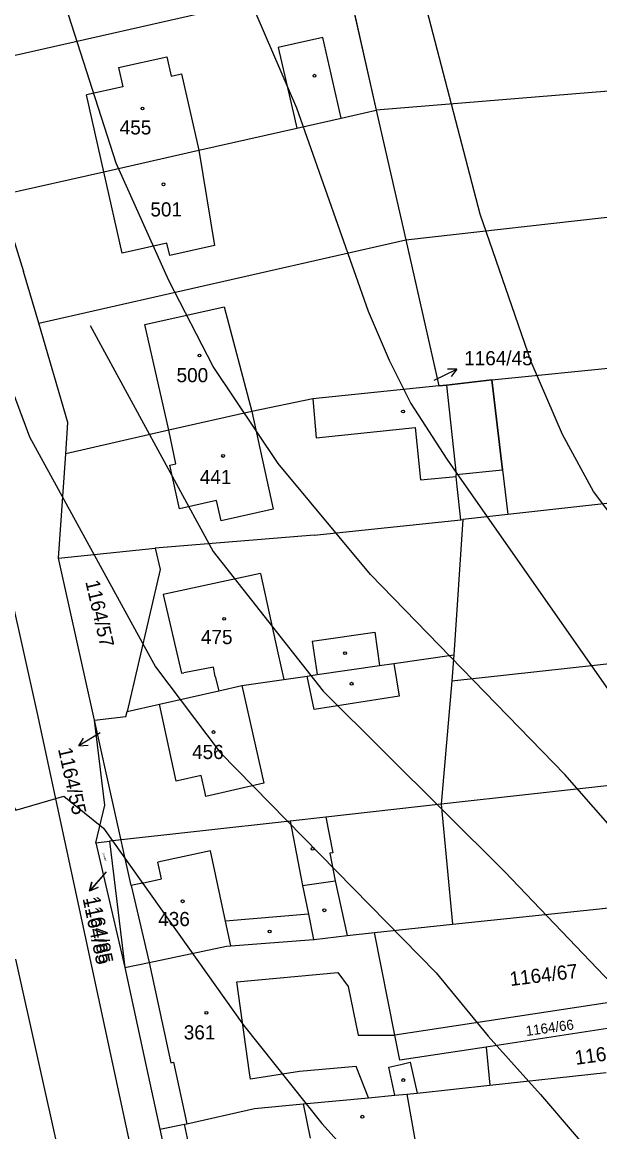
# Model space of a CAD drawing. Extents: x -555860 to -552701, y -1187050 to -1182291.
# Drawn here: x -554347.9 to -554278.6, y -1185165.9 to -1185032.7 of the extents above; entities that cross this region are included whole.
import ezdxf

# ---------------------------------------------------------------- set-up
doc = ezdxf.new("R2010")
doc.units = 0
for name, color, linetype in [('CYKLISTI_stav', 7, 'Continuous'), ('LEG_2b', 7, 'Continuous'), ('Level 16', 7, 'Continuous'), ('Level 25', 7, 'Continuous'), ('Level 32', 7, 'Continuous'), ('Level 40', 7, 'Continuous'), ('Level 41', 7, 'Continuous'), ('navrh_BV', 7, 'Continuous'), ('Poz předměty', 7, 'Continuous'), ('stav_BV', 7, 'Continuous')]:
    doc.layers.add(name, color=color, linetype=linetype)

msp = doc.modelspace()

# ---------------------------------------------------------------- linework, layer by layer
at = {"layer": 'CYKLISTI_stav'}
for p, q in [((-554311.8, -1185034.57), (-554315.21, -1185035.34)), ((-554309.61, -1185044.25), (-554311.8, -1185034.57)), ((-554315.21, -1185035.34), (-554317.14, -1185035.78)), ((-554317.14, -1185035.78), (-554315.21, -1185044.23)), ((-554336.29, -1185038.17), (-554330.5, -1185036.89)), ((-554330.5, -1185036.89), (-554329.98, -1185039.22)), ((-554336.29, -1185038.17), (-554335.77, -1185040.51)), ((-554329.98, -1185039.22), (-554328.73, -1185038.94)), ((-554328.73, -1185038.94), (-554326.66, -1185048.1)), ((-554335.77, -1185040.51), (-554340.16, -1185041.48)), ((-554338.07, -1185050.69), (-554340.16, -1185041.48)), ((-554315.21, -1185044.23), (-554314.93, -1185045.45)), ((-554296.96, -1185076.3), (-554295.82, -1185087.04)), ((-554312.98, -1185077.93), (-554312.61, -1185082.61)), ((-554320.33, -1185079.45), (-554317.74, -1185091.17)), ((-554329.42, -1185085.74), (-554330.27, -1185081.71)), ((-554312.61, -1185082.61), (-554300.72, -1185081.4)), ((-554300.72, -1185081.4), (-554300.07, -1185087.66)), ((-554330.15, -1185085.91), (-554329.42, -1185085.74)), ((-554328.97, -1185091.13), (-554330.15, -1185085.91)), ((-554300.07, -1185087.66), (-554295.79, -1185087.28)), ((-554324.54, -1185090.13), (-554328.97, -1185091.13)), ((-554323.99, -1185092.58), (-554324.54, -1185090.13)), ((-554317.74, -1185091.17), (-554323.99, -1185092.58)), ((-554319.27, -1185098.89), (-554330.94, -1185101.42)), ((-554319.27, -1185098.89), (-554317.19, -1185108.41)), ((-554330.94, -1185101.42), (-554328.73, -1185110.87)), ((-554313.06, -1185107.04), (-554305.56, -1185105.96)), ((-554305.56, -1185105.96), (-554304.99, -1185109.96)), ((-554313.06, -1185107.04), (-554312.48, -1185111.04)), ((-554317.19, -1185108.41), (-554316.48, -1185111.61)), ((-554324.91, -1185110.14), (-554328.47, -1185110.82)), ((-554324.69, -1185111.28), (-554324.91, -1185110.14)), ((-554303.29, -1185109.71), (-554302.66, -1185113.63)), ((-554328.73, -1185110.87), (-554328.47, -1185110.82)), ((-554324.69, -1185111.28), (-554324.26, -1185112.97)), ((-554312.84, -1185115.21), (-554313.68, -1185111.21)), ((-554321.53, -1185112.34), (-554318.86, -1185124.08)), ((-554329.37, -1185123.82), (-554331.38, -1185114.6)), ((-554302.66, -1185113.63), (-554312.84, -1185115.21)), ((-554329.24, -1185123.79), (-554329.37, -1185123.82)), ((-554326.4, -1185123.15), (-554329.24, -1185123.79)), ((-554325.96, -1185125.05), (-554326.4, -1185123.15)), ((-554325.82, -1185125.67), (-554325.96, -1185125.05)), ((-554318.86, -1185124.08), (-554325.82, -1185125.67)), ((-554315.73, -1185128.62), (-554314.24, -1185136.36)), ((-554325.27, -1185132.17), (-554331.59, -1185133.55)), ((-554323.48, -1185140.64), (-554325.27, -1185132.17)), ((-554331.15, -1185135.54), (-554331.59, -1185133.55)), ((-554333.48, -1185136.05), (-554331.15, -1185135.54)), ((-554314.24, -1185136.36), (-554310.31, -1185135.78)), ((-554310.31, -1185135.78), (-554308.87, -1185142.35)), ((-554333.48, -1185136.05), (-554334.77, -1185136.34)), ((-554334.77, -1185136.34), (-554332.62, -1185145.57)), ((-554314.24, -1185136.36), (-554313.53, -1185139.8)), ((-554313.53, -1185139.8), (-554323.48, -1185140.64)), ((-554313.53, -1185139.8), (-554312.91, -1185142.81)), ((-554322.85, -1185143.6), (-554323.48, -1185140.64)), ((-554332.62, -1185145.57), (-554330.01, -1185157.62)), ((-554322.13, -1185147.92), (-554310, -1185146.8)), ((-554320.58, -1185158.82), (-554322.13, -1185147.92)), ((-554310, -1185146.8), (-554308.76, -1185148.48)), ((-554308.76, -1185148.48), (-554307.57, -1185154.31)), ((-554307.57, -1185154.31), (-554303.16, -1185154.3)), ((-554330.01, -1185157.62), (-554329.72, -1185157.55)), ((-554329.72, -1185157.55), (-554328.11, -1185164.93)), ((-554307.8, -1185158.07), (-554314.61, -1185158.66)), ((-554306.32, -1185161.82), (-554307.8, -1185158.07)), ((-554303.88, -1185158.13), (-554302.45, -1185157.81)), ((-554303.16, -1185161.52), (-554303.88, -1185158.13)), ((-554302.45, -1185157.81), (-554301.31, -1185157.55)), ((-554301.31, -1185157.55), (-554300.48, -1185161.25)), ((-554320.47, -1185159.59), (-554320.58, -1185158.82)), ((-554314.61, -1185158.66), (-554320.47, -1185159.59)), ((-554314.14, -1185162.55), (-554313.33, -1185166.65)), ((-554301.73, -1185161.39), (-554300.68, -1185167.26)), ((-554325.81, -1185177.08), (-554328.38, -1185164.98))]:
    msp.add_line(p, q, dxfattribs=at)
for points in [[(-554326.66, -1185048.1), (-554324.79, -1185059.56), (-554330.16, -1185060.76), (-554330.5, -1185059.25), (-554335.87, -1185060.46), (-554338.07, -1185050.69)], [(-554330.27, -1185081.71), (-554333.13, -1185069.03), (-554323.65, -1185066.9), (-554320.33, -1185079.45)], [(-554311.43, -1185128.14), (-554310.6, -1185132.42), (-554310.94, -1185132.48), (-554310.31, -1185135.78)]]:
    msp.add_lwpolyline(points, dxfattribs=at)
at = {"layer": 'Level 16'}
for p, q in [((-554298.43, -1185075.71), (-554295.74, -1185074.37)), ((-554295.74, -1185074.37), (-554296.86, -1185074.37)), ((-554295.74, -1185074.37), (-554296.42, -1185075.26)), ((-554338.52, -1185118.02), (-554341.07, -1185119.6)), ((-554341.07, -1185119.6), (-554340.49, -1185118.65)), ((-554341.07, -1185119.6), (-554339.96, -1185119.5)), ((-554337.79, -1185134.72), (-554339.78, -1185136.97)), ((-554339.78, -1185136.97), (-554339.49, -1185135.89)), ((-554339.78, -1185136.97), (-554338.74, -1185136.55))]:
    msp.add_line(p, q, dxfattribs=at)
at = {"layer": 'Level 25'}
for centre in [(-554312.8, -1185039.17), (-554333.42, -1185043.1), (-554330.91, -1185052.2), (-554326.59, -1185072.74), (-554302.18, -1185079.46), (-554323.76, -1185084.79), (-554323.63, -1185104.35), (-554309.13, -1185108.47), (-554308.35, -1185112.14), (-554324.91, -1185117.93), (-554313.03, -1185131.94), (-554328.61, -1185138.24), (-554311.62, -1185139.32), (-554318.18, -1185141.87), (-554325.76, -1185151.63), (-554302.15, -1185159.7), (-554307.06, -1185164.1)]:
    msp.add_circle(centre, 0.175, dxfattribs=at)
at = {"layer": 'Level 32'}
msp.add_lwpolyline([(-554308.92, -1185027.72), (-554305.39, -1185043.29), (-554301.86, -1185058.86), (-554298.34, -1185074.44), (-554297.89, -1185076.4), (-554296.96, -1185076.3), (-554291.51, -1185075.66), (-554290.23, -1185086.45), (-554289.59, -1185091.84), (-554294.99, -1185092.44), (-554296.07, -1185108.67), (-554296.34, -1185111.77), (-554297.61, -1185126.6), (-554296.23, -1185140.99), (-554278.63, -1185139.14), (-554266.16, -1185137.73)], dxfattribs=at)
at = {"layer": 'Level 40'}
msp.add_lwpolyline([(-554351, -1185071.74), (-554346.97, -1185082.49), (-554331.87, -1185110.12), (-554324.1, -1185120.38), (-554298.22, -1185146.82), (-554291.95, -1185154.41), (-554285.7, -1185161.43), (-554277.38, -1185171.13)], dxfattribs=at)
at = {"layer": 'Level 41'}
for points in [[(-554417.28, -1184904.5), (-554402.17, -1184917.67), (-554395.77, -1184922.56), (-554392.47, -1184924.87), (-554388.86, -1184926.54), (-554385.55, -1184928.93), (-554380.15, -1184928.74), (-554367.09, -1184953.3), (-554357.8, -1184972.58), (-554344.49, -1184991.99), (-554339.36, -1184997.81), (-554332.84, -1185006.82), (-554322.58, -1185025.27), (-554314.95, -1185043.01), (-554306.36, -1185067.42), (-554303.85, -1185073.3), (-554301.23, -1185078.51), (-554296.93, -1185085.19), (-554277.52, -1185112.9)], [(-554270.44, -1185100.83), (-554279.32, -1185089.05), (-554283.07, -1185082.21), (-554286.81, -1185073.52), (-554292.91, -1185055.77), (-554299.29, -1185031.37), (-554301.55, -1185024.96), (-554304.83, -1185018.05), (-554310.93, -1185006.96), (-554316.89, -1184998.23), (-554333.26, -1184981.17), (-554340.33, -1184972.99), (-554349.76, -1184960.1), (-554353.36, -1184953.44), (-554370.64, -1184908.86)], [(-554270.72, -1185136.75), (-554282.79, -1185123.02), (-554306.08, -1185099.03), (-554317.17, -1185085.72), (-554324.94, -1185074.07), (-554330.26, -1185063.73), (-554336.58, -1185049.67), (-554342.96, -1185029.7), (-554348.79, -1185014.17), (-554352.95, -1185005.3), (-554366.53, -1184982.56), (-554371.94, -1184974.43), (-554378.47, -1184967.53), (-554383.13, -1184967.91), (-554414.09, -1184953.58), (-554427.96, -1184949.01), (-554433.78, -1184948.17), (-554439.61, -1184948.45), (-554443.49, -1184949.84), (-554445.71, -1184951.36), (-554466.92, -1184971.33)], [(-554339.71, -1185069.15), (-554324.94, -1185096.26), (-554311.76, -1185113.03), (-554289.99, -1185134.67), (-554270.31, -1185155.32)], [(-554427.68, -1185166.42), (-554423.38, -1185150.89), (-554417.42, -1185132.31), (-554404.53, -1185105.69), (-554399.34, -1185099.8), (-554394.13, -1185096.12), (-554390.38, -1185094.73), (-554386.49, -1185093.93), (-554382.76, -1185094.18), (-554379.15, -1185095.15), (-554372.5, -1185098.2), (-554364.32, -1185104.85), (-554356.97, -1185114.01), (-554348.62, -1185127.3), (-554342.84, -1185125.62), (-554338.12, -1185129.47), (-554321.33, -1185153.11), (-554311.9, -1185164.89), (-554301.92, -1185175.99)]]:
    msp.add_lwpolyline(points, dxfattribs=at)
at = {"layer": 'navrh_BV'}
for p, q in [((-554308.92, -1185027.72), (-554305.39, -1185043.29)), ((-554355.4, -1185038.2), (-554321.11, -1185030.47)), ((-554185.5, -1185033.45), (-554305.39, -1185043.29)), ((-554309.61, -1185044.25), (-554305.39, -1185043.29)), ((-554305.39, -1185043.29), (-554301.86, -1185058.86)), ((-554314.93, -1185045.45), (-554309.61, -1185044.25)), ((-554326.66, -1185048.1), (-554314.93, -1185045.45)), ((-554338.07, -1185050.69), (-554326.66, -1185048.1)), ((-554341.97, -1185051.57), (-554338.07, -1185050.69)), ((-554350.57, -1185053.52), (-554341.97, -1185051.57)), ((-554301.86, -1185058.86), (-554231.21, -1185050.86)), ((-554350.57, -1185053.52), (-554347.7, -1185062.65)), ((-554338.45, -1185067.17), (-554301.86, -1185058.86)), ((-554301.86, -1185058.86), (-554297.89, -1185076.4)), ((-554345.87, -1185068.86), (-554347.7, -1185062.65)), ((-554356.82, -1185067.49), (-554346.06, -1185115.71)), ((-554345.87, -1185068.86), (-554338.45, -1185067.17)), ((-554342.36, -1185080.8), (-554345.87, -1185068.86)), ((-554291.51, -1185075.66), (-554234.28, -1185069.93)), ((-554291.51, -1185075.66), (-554296.96, -1185076.3)), ((-554290.23, -1185086.45), (-554291.51, -1185075.66)), ((-554297.89, -1185076.4), (-554312.98, -1185077.93)), ((-554296.96, -1185076.3), (-554297.89, -1185076.4)), ((-554312.98, -1185077.93), (-554320.33, -1185079.45)), ((-554320.33, -1185079.45), (-554330.27, -1185081.71)), ((-554342.62, -1185084.53), (-554342.36, -1185080.8)), ((-554330.27, -1185081.71), (-554342.62, -1185084.53)), ((-554343.5, -1185097.06), (-554342.62, -1185084.53)), ((-554295.82, -1185087.04), (-554290.23, -1185086.45)), ((-554231.75, -1185085.4), (-554294.99, -1185092.44)), ((-554295.79, -1185087.28), (-554295.82, -1185087.04)), ((-554295.67, -1185088.45), (-554295.79, -1185087.28)), ((-554295.24, -1185092.47), (-554295.67, -1185088.45)), ((-554312.83, -1185094.3), (-554295.24, -1185092.47)), ((-554294.99, -1185092.44), (-554296.07, -1185108.67)), ((-554295.24, -1185092.47), (-554294.99, -1185092.44)), ((-554312.83, -1185094.3), (-554331.9, -1185095.85)), ((-554343.5, -1185097.06), (-554331.9, -1185095.85)), ((-554331.9, -1185095.85), (-554331.3, -1185098.43)), ((-554339.18, -1185116.49), (-554343.5, -1185097.06)), ((-554331.3, -1185098.43), (-554335.27, -1185115.47)), ((-554296.34, -1185111.77), (-554230.14, -1185104.48)), ((-554303.29, -1185109.71), (-554296.07, -1185108.67)), ((-554296.07, -1185108.67), (-554296.34, -1185111.77)), ((-554312.48, -1185111.04), (-554304.99, -1185109.96)), ((-554304.99, -1185109.96), (-554303.29, -1185109.71)), ((-554321.53, -1185112.34), (-554316.48, -1185111.61)), ((-554316.48, -1185111.61), (-554313.68, -1185111.21)), ((-554313.68, -1185111.21), (-554312.48, -1185111.04)), ((-554296.34, -1185111.77), (-554297.61, -1185126.6)), ((-554331.38, -1185114.6), (-554324.26, -1185112.97)), ((-554324.26, -1185112.97), (-554321.53, -1185112.34)), ((-554335.27, -1185115.47), (-554331.38, -1185114.6)), ((-554346.06, -1185115.71), (-554316.52, -1185253.18)), ((-554335.41, -1185116.07), (-554335.27, -1185115.47)), ((-554339.18, -1185116.49), (-554335.41, -1185116.07)), ((-554337.93, -1185126.69), (-554339.18, -1185116.49)), ((-554228.72, -1185118.91), (-554286.79, -1185125.39)), ((-554297.61, -1185126.6), (-554311.43, -1185128.14)), ((-554286.79, -1185125.39), (-554297.61, -1185126.6)), ((-554297.61, -1185126.6), (-554296.23, -1185140.99)), ((-554339.01, -1185131.22), (-554337.93, -1185126.69)), ((-554315.73, -1185128.62), (-554337.4, -1185131.04)), ((-554311.43, -1185128.14), (-554315.73, -1185128.62)), ((-554339.01, -1185131.22), (-554337.4, -1185131.04)), ((-554339.01, -1185131.22), (-554335.55, -1185146.17)), ((-554337.4, -1185131.04), (-554335.55, -1185146.17)), ((-554278.63, -1185139.14), (-554266.16, -1185137.73)), ((-554296.23, -1185140.99), (-554278.63, -1185139.14)), ((-554305.62, -1185141.97), (-554296.23, -1185140.99)), ((-554312.84, -1185142.81), (-554308.87, -1185142.35)), ((-554308.87, -1185142.35), (-554305.62, -1185141.97)), ((-554303.16, -1185154.3), (-554305.62, -1185141.97)), ((-554332.62, -1185145.57), (-554323.35, -1185143.64)), ((-554323.35, -1185143.64), (-554322.85, -1185143.6)), ((-554322.85, -1185143.6), (-554312.91, -1185142.81)), ((-554312.91, -1185142.81), (-554312.84, -1185142.81)), ((-554333.2, -1185214.65), (-554348.61, -1185145.17)), ((-554335.55, -1185146.17), (-554332.62, -1185145.57)), ((-554335.55, -1185146.17), (-554332.93, -1185158.23)), ((-554263.56, -1185148.28), (-554303.16, -1185154.3)), ((-554262.83, -1185151.21), (-554292.19, -1185155.76)), ((-554302.55, -1185157.31), (-554303.16, -1185154.3)), ((-554292.19, -1185155.76), (-554302.55, -1185157.31)), ((-554292.19, -1185155.76), (-554291.77, -1185160.3)), ((-554332.93, -1185158.23), (-554331.34, -1185165.58)), ((-554291.77, -1185160.3), (-554277.83, -1185158.77)), ((-554301.73, -1185161.39), (-554300.48, -1185161.25)), ((-554300.48, -1185161.25), (-554291.77, -1185160.3)), ((-554319.98, -1185163.1), (-554314.14, -1185162.55)), ((-554314.14, -1185162.55), (-554306.32, -1185161.82)), ((-554306.32, -1185161.82), (-554303.16, -1185161.52)), ((-554303.16, -1185161.52), (-554301.73, -1185161.39)), ((-554328.11, -1185164.93), (-554319.98, -1185163.1)), ((-554331.34, -1185165.58), (-554328.38, -1185164.98)), ((-554328.38, -1185164.98), (-554328.11, -1185164.93)), ((-554331.34, -1185165.58), (-554328.48, -1185178.88))]:
    msp.add_line(p, q, dxfattribs=at)
at = {"layer": 'Poz předměty'}
for points in [[(-554290.23, -1185086.45), (-554289.59, -1185091.84)], [(-554334.77, -1185136.34), (-554339.18, -1185116.49)]]:
    msp.add_lwpolyline(points, dxfattribs=at)
at = {"layer": 'stav_BV'}
for p, q in [((-554337.79, -1185134.72), (-554339.76, -1185136.99)), ((-554339.76, -1185136.99), (-554339.48, -1185135.9)), ((-554339.76, -1185136.99), (-554338.72, -1185136.56))]:
    msp.add_line(p, q, dxfattribs=at)

# ---------------------------------------------------------------- texts
at = {"layer": 'LEG_2b'}
for s, p in [('455', (-554336.16, -1185046.22)), ('501', (-554332.48, -1185056.06)), ('500', (-554329.34, -1185075.95)), ('441', (-554326.56, -1185088.18)), ('475', (-554326.42, -1185107.38)), ('456', (-554327.48, -1185121.17)), ('436', (-554331.54, -1185141.22)), ('361', (-554328.48, -1185154.82))]:
    msp.add_text(s, height=1.7, dxfattribs=at).set_placement(p)
for s, height, rotation, p in [('1164/57', 1.7, 283, (-554340.29, -1185099.89)), ('1164/85', 0.2, 285, (-554338.21, -1185132.46)), ('1164/85', 1.7, 282, (-554340.62, -1185137.91)), ('1164/67', 1.7, 7, (-554289.29, -1185148.42)), ('1164/66', 1.2, 8, (-554287.37, -1185154.41)), ('1164/68', 1.7, 8, (-554281.45, -1185157.88))]:
    msp.add_text(s, height=height, rotation=rotation, dxfattribs=at).set_placement(p)
at = {"layer": 'Level 16'}
msp.add_text('1164/45', height=1.7, dxfattribs=at).set_placement((-554294.85, -1185073.92))
for s, rotation, p in [('1164/55', 282.6, (-554343.57, -1185119.97)), ('1164/85', 281.7, (-554340.21, -1185137.82))]:
    msp.add_text(s, height=1.7, rotation=rotation, dxfattribs=at).set_placement(p)

doc.saveas('drawing.dxf')
